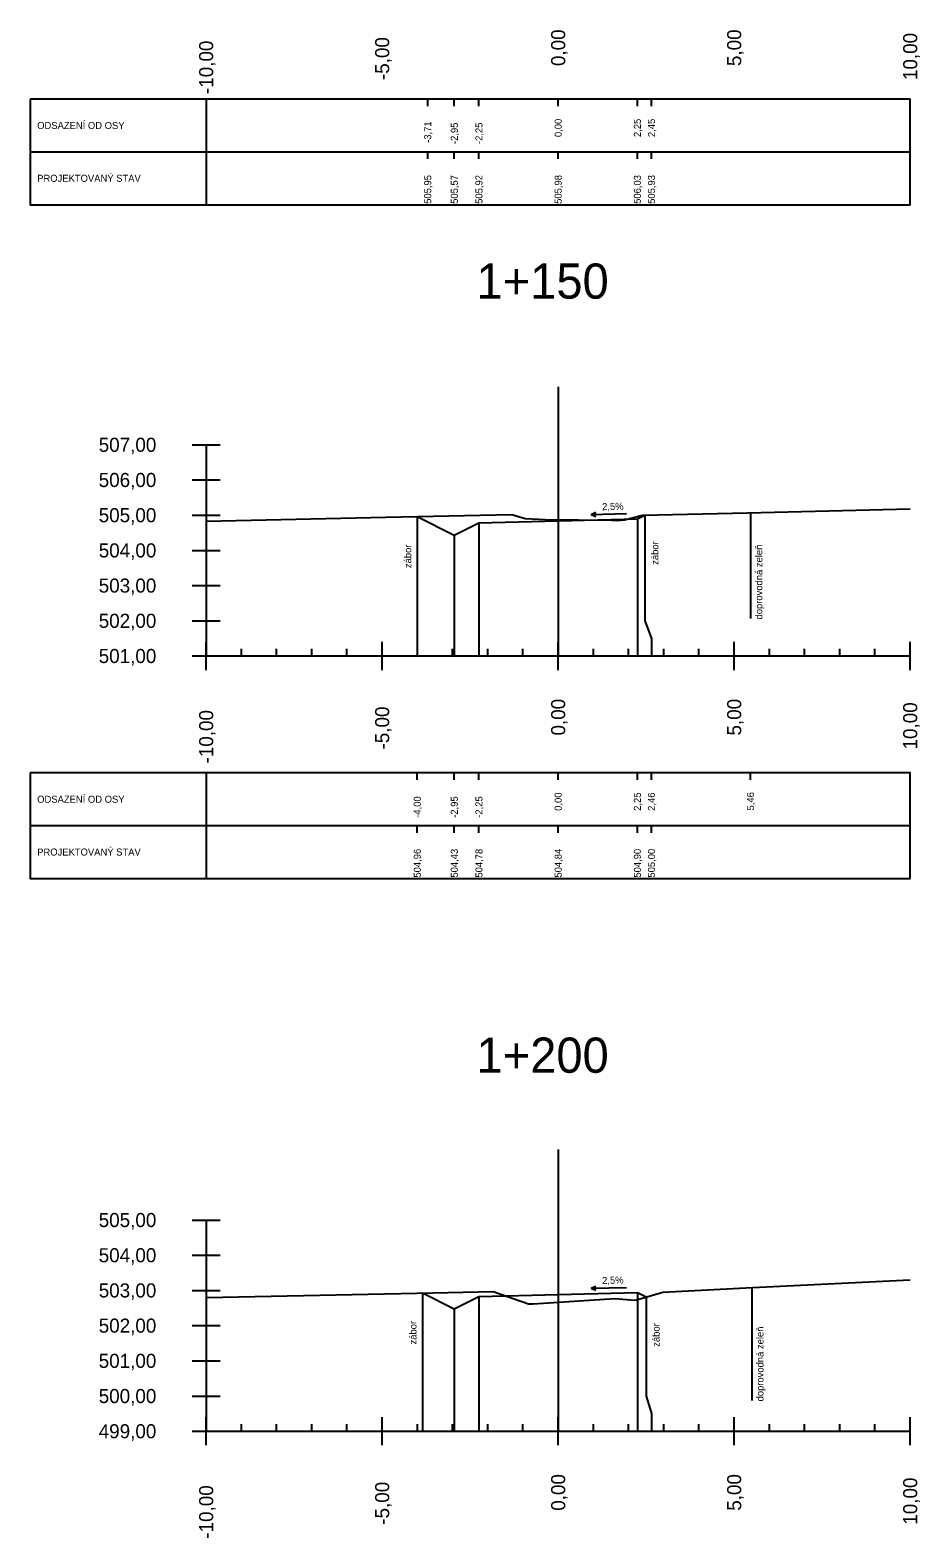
# Model space of a CAD drawing. Extents: x -631407 to -631215, y -1089700 to -1088598.
# Drawn here: x -631344.23 to -631318.96, y -1088900.41 to -1088857.58 of the extents above; entities that cross this region are included whole.
import ezdxf

# ---------------------------------------------------------------- set-up
doc = ezdxf.new("R2010")
doc.units = 0
for name, color, linetype in [('59', 7, 'Continuous'), ('NIVELETA_VYSKY', 7, 'Continuous'), ('REZ_BODY', 7, 'Continuous'), ('REZ_ODSTUPY', 7, 'Continuous'), ('REZ_POPIS', 7, 'Continuous'), ('REZ_RAMY', 7, 'Continuous'), ('REZ_STANICENI', 7, 'Continuous'), ('REZ_SVISLE', 7, 'Continuous'), ('REZ_TENKA', 7, 'Continuous'), ('REZ_TLUSTA', 7, 'Continuous'), ('TABULKA_POPIS', 7, 'Continuous'), ('TEREN', 7, 'Continuous'), ('zábor', 7, 'Continuous')]:
    doc.layers.add(name, color=color, linetype=linetype)

msp = doc.modelspace()

# ---------------------------------------------------------------- linework, layer by layer
at = {"layer": '59'}
for p, q in [((-631339.63, -1088869.359), (-631338.83, -1088869.359)), ((-631339.23, -1088869.359), (-631339.23, -1088875.359)), ((-631339.63, -1088870.359), (-631338.83, -1088870.359)), ((-631339.63, -1088871.359), (-631338.83, -1088871.359)), ((-631339.63, -1088872.359), (-631338.83, -1088872.359)), ((-631339.63, -1088873.359), (-631338.83, -1088873.359)), ((-631339.63, -1088874.359), (-631338.83, -1088874.359)), ((-631339.63, -1088875.359), (-631338.83, -1088875.359)), ((-631339.63, -1088891.381), (-631338.83, -1088891.381)), ((-631339.23, -1088891.381), (-631339.23, -1088897.381)), ((-631339.63, -1088892.381), (-631338.83, -1088892.381)), ((-631339.63, -1088893.381), (-631338.83, -1088893.381)), ((-631339.63, -1088894.381), (-631338.83, -1088894.381)), ((-631339.63, -1088895.381), (-631338.83, -1088895.381)), ((-631339.63, -1088896.381), (-631338.83, -1088896.381)), ((-631339.63, -1088897.381), (-631338.83, -1088897.381))]:
    msp.add_line(p, q, dxfattribs=at)
at = {"layer": 'REZ_RAMY'}
for p, q in [((-631344.23, -1088859.539), (-631344.23, -1088862.539)), ((-631339.23, -1088859.539), (-631339.23, -1088862.539)), ((-631332.936, -1088859.739), (-631332.936, -1088859.539)), ((-631332.18, -1088859.739), (-631332.18, -1088859.539)), ((-631331.48, -1088859.739), (-631331.48, -1088859.539)), ((-631329.23, -1088859.739), (-631329.23, -1088859.539)), ((-631326.98, -1088859.739), (-631326.98, -1088859.539)), ((-631326.58, -1088859.739), (-631326.58, -1088859.539)), ((-631344.23, -1088861.039), (-631319.23, -1088861.039)), ((-631332.936, -1088861.239), (-631332.936, -1088861.039)), ((-631332.18, -1088861.239), (-631332.18, -1088861.039)), ((-631331.48, -1088861.239), (-631331.48, -1088861.039)), ((-631329.23, -1088861.239), (-631329.23, -1088861.039)), ((-631326.98, -1088861.239), (-631326.98, -1088861.039)), ((-631326.58, -1088861.239), (-631326.58, -1088861.039)), ((-631339.23, -1088878.678), (-631339.23, -1088881.678)), ((-631333.232, -1088878.878), (-631333.232, -1088878.678)), ((-631332.18, -1088878.878), (-631332.18, -1088878.678)), ((-631331.48, -1088878.878), (-631331.48, -1088878.678)), ((-631329.23, -1088878.878), (-631329.23, -1088878.678)), ((-631326.98, -1088878.878), (-631326.98, -1088878.678)), ((-631326.58, -1088878.878), (-631326.58, -1088878.678)), ((-631323.766, -1088878.878), (-631323.766, -1088878.678)), ((-631344.23, -1088880.178), (-631319.23, -1088880.178)), ((-631333.232, -1088880.378), (-631333.232, -1088880.178)), ((-631332.18, -1088880.378), (-631332.18, -1088880.178)), ((-631331.48, -1088880.378), (-631331.48, -1088880.178)), ((-631329.23, -1088880.378), (-631329.23, -1088880.178)), ((-631326.98, -1088880.378), (-631326.98, -1088880.178)), ((-631326.58, -1088880.378), (-631326.58, -1088880.178))]:
    msp.add_line(p, q, dxfattribs=at)
for points in [[(-631344.23, -1088859.539), (-631344.23, -1088862.539), (-631319.23, -1088862.539), (-631319.23, -1088859.539)], [(-631344.23, -1088878.678), (-631344.23, -1088881.678), (-631319.23, -1088881.678), (-631319.23, -1088878.678)]]:
    msp.add_lwpolyline(points, close=True, dxfattribs=at)
at = {"layer": 'REZ_SVISLE'}
for points in [[(-631333.232, -1088871.398), (-631333.232, -1088874.359), (-631333.232, -1088874.859), (-631333.232, -1088875.359)], [(-631331.48, -1088871.575), (-631331.48, -1088874.359), (-631331.48, -1088874.859), (-631331.48, -1088875.359)], [(-631329.23, -1088871.518), (-631329.23, -1088874.359), (-631329.23, -1088874.859), (-631329.23, -1088875.359)], [(-631326.98, -1088871.462), (-631326.98, -1088874.359), (-631326.98, -1088874.859), (-631326.98, -1088875.359)], [(-631326.766, -1088871.355), (-631326.766, -1088874.359), (-631326.58, -1088874.859), (-631326.58, -1088875.359)], [(-631332.18, -1088871.925), (-631332.18, -1088874.359), (-631332.18, -1088874.859), (-631332.18, -1088875.359)], [(-631333.085, -1088893.454), (-631333.085, -1088896.381), (-631333.085, -1088896.881), (-631333.085, -1088897.381)], [(-631329.23, -1088893.5), (-631329.23, -1088896.381), (-631329.23, -1088896.881), (-631329.23, -1088897.381)], [(-631326.98, -1088893.444), (-631326.98, -1088896.381), (-631326.98, -1088896.881), (-631326.98, -1088897.381)], [(-631332.18, -1088893.906), (-631332.18, -1088896.381), (-631332.18, -1088896.881), (-631332.18, -1088897.381)], [(-631331.48, -1088893.556), (-631331.48, -1088896.381), (-631331.48, -1088896.881), (-631331.48, -1088897.381)], [(-631326.732, -1088893.567), (-631326.732, -1088896.381), (-631326.58, -1088896.881), (-631326.58, -1088897.381)]]:
    msp.add_lwpolyline(points, dxfattribs=at)
at = {"layer": 'REZ_TENKA'}
for p, q in [((-631338.23, -1088875.359), (-631338.23, -1088875.159)), ((-631337.23, -1088875.359), (-631337.23, -1088875.159)), ((-631336.23, -1088875.359), (-631336.23, -1088875.159)), ((-631335.23, -1088875.359), (-631335.23, -1088875.159)), ((-631333.23, -1088875.359), (-631333.23, -1088875.159)), ((-631332.23, -1088875.359), (-631332.23, -1088875.159)), ((-631331.23, -1088875.359), (-631331.23, -1088875.159)), ((-631330.23, -1088875.359), (-631330.23, -1088875.159)), ((-631328.23, -1088875.359), (-631328.23, -1088875.159)), ((-631327.23, -1088875.359), (-631327.23, -1088875.159)), ((-631326.23, -1088875.359), (-631326.23, -1088875.159)), ((-631325.23, -1088875.359), (-631325.23, -1088875.159)), ((-631323.23, -1088875.359), (-631323.23, -1088875.159)), ((-631322.23, -1088875.359), (-631322.23, -1088875.159)), ((-631321.23, -1088875.359), (-631321.23, -1088875.159)), ((-631320.23, -1088875.359), (-631320.23, -1088875.159)), ((-631338.23, -1088897.381), (-631338.23, -1088897.181)), ((-631337.23, -1088897.381), (-631337.23, -1088897.181)), ((-631336.23, -1088897.381), (-631336.23, -1088897.181)), ((-631335.23, -1088897.381), (-631335.23, -1088897.181)), ((-631333.23, -1088897.381), (-631333.23, -1088897.181)), ((-631332.23, -1088897.381), (-631332.23, -1088897.181)), ((-631331.23, -1088897.381), (-631331.23, -1088897.181)), ((-631330.23, -1088897.381), (-631330.23, -1088897.181)), ((-631328.23, -1088897.381), (-631328.23, -1088897.181)), ((-631327.23, -1088897.381), (-631327.23, -1088897.181)), ((-631326.23, -1088897.381), (-631326.23, -1088897.181)), ((-631325.23, -1088897.381), (-631325.23, -1088897.181)), ((-631323.23, -1088897.381), (-631323.23, -1088897.181)), ((-631322.23, -1088897.381), (-631322.23, -1088897.181)), ((-631321.23, -1088897.381), (-631321.23, -1088897.181)), ((-631320.23, -1088897.381), (-631320.23, -1088897.181))]:
    msp.add_line(p, q, dxfattribs=at)
at = {"layer": 'REZ_TLUSTA'}
for p, q in [((-631329.23, -1088867.711), (-631329.23, -1088875.359)), ((-631339.23, -1088875.759), (-631339.23, -1088874.959)), ((-631334.23, -1088875.759), (-631334.23, -1088874.959)), ((-631329.23, -1088875.759), (-631329.23, -1088874.959)), ((-631324.23, -1088875.759), (-631324.23, -1088874.959)), ((-631319.23, -1088875.759), (-631319.23, -1088874.959)), ((-631339.23, -1088875.359), (-631319.23, -1088875.359)), ((-631329.23, -1088889.381), (-631329.23, -1088897.381)), ((-631339.23, -1088897.781), (-631339.23, -1088896.981)), ((-631339.23, -1088897.381), (-631319.23, -1088897.381)), ((-631334.23, -1088897.781), (-631334.23, -1088896.981)), ((-631329.23, -1088897.781), (-631329.23, -1088896.981)), ((-631324.23, -1088897.781), (-631324.23, -1088896.981)), ((-631319.23, -1088897.781), (-631319.23, -1088896.981))]:
    msp.add_line(p, q, dxfattribs=at)
at = {"layer": 'TEREN'}
for points in [[(-631339.23, -1088871.529), (-631334.126, -1088871.418), (-631330.546, -1088871.341), (-631330.168, -1088871.454), (-631329.594, -1088871.479), (-631327.715, -1088871.504), (-631327.55, -1088871.509), (-631327.35, -1088871.495), (-631326.831, -1088871.357), (-631323.849, -1088871.29), (-631319.23, -1088871.181)], [(-631333.232, -1088871.398), (-631332.18, -1088871.925), (-631331.48, -1088871.575), (-631329.23, -1088871.518), (-631326.98, -1088871.462), (-631326.766, -1088871.355)], [(-631339.23, -1088893.58), (-631332.784, -1088893.447), (-631331.076, -1088893.413), (-631330.07, -1088893.759), (-631329.941, -1088893.762), (-631327.621, -1088893.611), (-631327.051, -1088893.653), (-631327.008, -1088893.649), (-631326.256, -1088893.427), (-631323.898, -1088893.312), (-631319.23, -1088893.076)], [(-631333.085, -1088893.454), (-631332.18, -1088893.906), (-631331.48, -1088893.556), (-631329.23, -1088893.5), (-631326.98, -1088893.444), (-631326.732, -1088893.567)]]:
    msp.add_lwpolyline(points, dxfattribs=at)
at = {"layer": 'zábor'}
for p, q in [((-631328.297, -1088871.339), (-631328.16, -1088871.274)), ((-631328.297, -1088871.339), (-631327.289, -1088871.314)), ((-631328.297, -1088871.339), (-631328.157, -1088871.397)), ((-631323.766, -1088871.288), (-631323.766, -1088874.298)), ((-631328.297, -1088893.32), (-631328.16, -1088893.256)), ((-631328.297, -1088893.32), (-631327.289, -1088893.295)), ((-631328.297, -1088893.32), (-631328.157, -1088893.378)), ((-631323.732, -1088893.304), (-631323.732, -1088896.51))]:
    msp.add_line(p, q, dxfattribs=at)

# ---------------------------------------------------------------- texts
at = {"layer": 'NIVELETA_VYSKY'}
for s, p in [('505,95', (-631332.836, -1088862.515)), ('505,57', (-631332.08, -1088862.515)), ('505,92', (-631331.38, -1088862.515)), ('505,98', (-631329.13, -1088862.515)), ('506,03', (-631326.88, -1088862.515)), ('505,93', (-631326.48, -1088862.515)), ('504,96', (-631333.132, -1088881.654)), ('504,43', (-631332.08, -1088881.654)), ('504,78', (-631331.38, -1088881.654)), ('504,84', (-631329.13, -1088881.654)), ('504,90', (-631326.88, -1088881.654)), ('505,00', (-631326.48, -1088881.654))]:
    msp.add_text(s, height=0.2, rotation=90, dxfattribs=at).set_placement(p)
at = {"layer": 'REZ_BODY'}
for s, p in [('0,00', (-631329.13, -1088860.618)), ('2,25', (-631326.88, -1088860.618)), ('2,45', (-631326.48, -1088860.618)), ('-3,71', (-631332.836, -1088860.783)), ('-2,95', (-631332.08, -1088860.816)), ('-2,25', (-631331.38, -1088860.816)), ('-4,00', (-631333.132, -1088879.955)), ('-2,95', (-631332.08, -1088879.955)), ('-2,25', (-631331.38, -1088879.955)), ('0,00', (-631329.13, -1088879.757)), ('2,25', (-631326.88, -1088879.757)), ('2,46', (-631326.48, -1088879.757)), ('5,46', (-631323.666, -1088879.747))]:
    msp.add_text(s, height=0.2, rotation=90, dxfattribs=at).set_placement(p)
at = {"layer": 'REZ_ODSTUPY'}
for s, p in [('-10,00', (-631339.03, -1088859.395)), ('-5,00', (-631334.03, -1088858.998)), ('0,00', (-631329.03, -1088858.601)), ('5,00', (-631324.03, -1088858.601)), ('10,00', (-631319.03, -1088858.998)), ('-5,00', (-631334.03, -1088878.014)), ('0,00', (-631329.03, -1088877.618)), ('5,00', (-631324.03, -1088877.618)), ('10,00', (-631319.03, -1088878.014)), ('-10,00', (-631339.03, -1088878.411)), ('0,00', (-631329.03, -1088899.639)), ('5,00', (-631324.03, -1088899.639)), ('-10,00', (-631339.03, -1088900.433)), ('-5,00', (-631334.03, -1088900.036)), ('10,00', (-631319.03, -1088900.036))]:
    msp.add_text(s, height=0.4, rotation=90, dxfattribs=at).set_placement(p)
at = {"layer": 'REZ_POPIS'}
for s, p in [('507,00', (-631342.282, -1088869.559)), ('506,00', (-631342.282, -1088870.559)), ('505,00', (-631342.282, -1088871.559)), ('504,00', (-631342.282, -1088872.559)), ('503,00', (-631342.282, -1088873.559)), ('502,00', (-631342.282, -1088874.559)), ('501,00', (-631342.282, -1088875.559)), ('505,00', (-631342.282, -1088891.581)), ('504,00', (-631342.282, -1088892.581)), ('503,00', (-631342.282, -1088893.581)), ('502,00', (-631342.282, -1088894.581)), ('501,00', (-631342.282, -1088895.581)), ('500,00', (-631342.282, -1088896.581)), ('499,00', (-631342.282, -1088897.581))]:
    msp.add_text(s, height=0.4, dxfattribs=at).set_placement(p)
at = {"layer": 'REZ_STANICENI'}
for s, p in [('1+150', (-631331.549, -1088865.209)), ('1+200', (-631331.549, -1088887.198))]:
    msp.add_text(s, height=1, dxfattribs=at).set_placement(p)
at = {"layer": 'TABULKA_POPIS'}
for s, p in [('ODSAZENÍ OD OSY', (-631344.03, -1088860.389)), ('PROJEKTOVANÝ STAV', (-631344.03, -1088861.889)), ('ODSAZENÍ OD OSY', (-631344.03, -1088879.528)), ('PROJEKTOVANÝ STAV', (-631344.03, -1088881.028))]:
    msp.add_text(s, height=0.2, dxfattribs=at).set_placement(p)
at = {"layer": 'zábor'}
for s, rotation, p in [('2,5%', 1.4321, (-631327.98, -1088871.218)), ('zábor', 90, (-631326.383, -1088872.769)), ('zábor', 90, (-631333.402, -1088872.862)), ('doprovodná zeleň', 90, (-631323.43, -1088874.322)), ('2,5%', 1.4321, (-631327.98, -1088893.199)), ('zábor', 90, (-631333.255, -1088894.917)), ('zábor', 90, (-631326.349, -1088894.982)), ('doprovodná zeleň', 90, (-631323.397, -1088896.534))]:
    msp.add_text(s, height=0.2, rotation=rotation, dxfattribs=at).set_placement(p)

doc.saveas('drawing.dxf')
